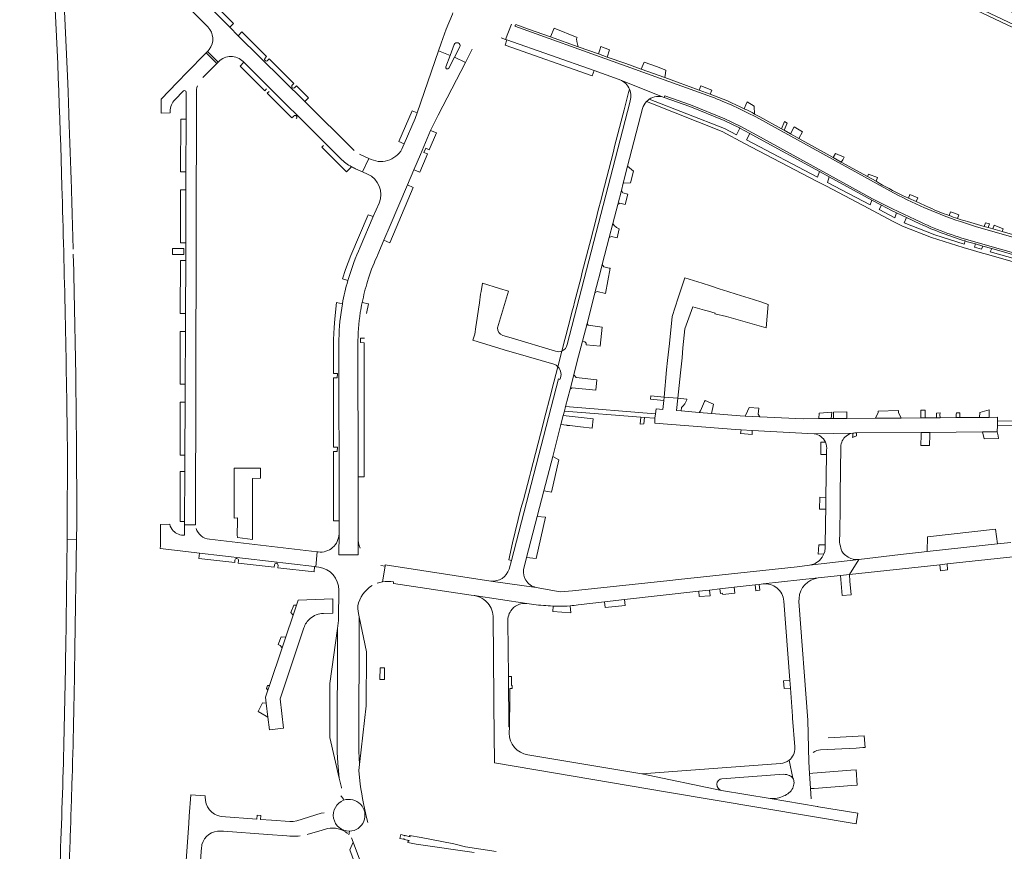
# Model space of a CAD drawing. Header units: metres. Extents: x 166325 to 190320, y 381923 to 404576.
# Tile 374 of 656: x 176402 to 176731, y 385651 to 385929. Entities that reach past the tile are written whole.
import ezdxf

# ---------------------------------------------------------------- set-up
doc = ezdxf.new("R2010")
doc.units = ezdxf.units.M
for name, color, linetype, lineweight in [('B-WE-OG-WATER_BEEK-GV', 8, 'Continuous', 18), ('B-WE-VH-VERHARDING_ASFALT-GV', 8, 'Continuous', 18), ('B-WE-VH-VERHARDING_BETON-GV', 8, 'Continuous', 18), ('B-WE-VH-VERHARDING_BETONSTRAATSTEEN-GV', 8, 'Continuous', 18)]:
    doc.layers.add(name, color=color, linetype=linetype, lineweight=lineweight)

msp = doc.modelspace()

# ---------------------------------------------------------------- linework, layer by layer
at = {"layer": 'B-WE-OG-WATER_BEEK-GV', "flags": 128}
msp.add_lwpolyline([(176561.454, 385650.72), (176551.155, 385652.356), (176547.347, 385653.329), (176536.417, 385655.454), (176532.527, 385656.074), (176532.473, 385655.868), (176532.717, 385655.807), (176532.681, 385655.661), (176530.987, 385656.087), (176530.949, 385655.952), (176530.821, 385655.988), (176530.858, 385656.119), (176529.63, 385656.428), (176529.315, 385655.14), (176530.522, 385654.839), (176530.561, 385654.987), (176530.699, 385654.952), (176530.661, 385654.805), (176532.352, 385654.384), (176532.323, 385654.229), (176532.06, 385654.295), (176531.924, 385653.774), (176534.758, 385653.191), (176554.06, 385650.431)], dxfattribs=at)
at = {"layer": 'B-WE-VH-VERHARDING_ASFALT-GV', "flags": 128}
for points in [[(176418.606, 385897.45), (176418.39, 385904.539), (176418.253, 385907.535), (176416.492, 385946.133), (176416.416, 385947.351), (176416.299, 385949.236), (176414.181, 385983.408), (176414.085, 385984.631), (176411.342, 386019.587), (176407.867, 386056.152), (176402.212, 386105.901)], [(176566.615, 385927.321), (176564.626, 385922.215), (176565.046, 385922.067), (176594.172, 385911.796), (176602.27, 385908.94)], [(176633.455, 385903.03), (176567.717, 385926.583), (176567.79, 385926.79)], [(176544.589, 385913.068), (176546.043, 385916.835), (176542.155, 385918.404), (176535.078, 385897.718), (176534.4, 385895.735), (176530.751, 385887.266), (176530.313, 385886.249)], [(176533.957, 385878.633), (176536.116, 385883.699), (176539.533, 385891.717), (176539.73, 385892.18), (176542.119, 385896.839), (176551.179, 385914.506), (176547.477, 385916.237), (176545.597, 385912.613)], [(176602.838, 385908.714), (176617.65, 385902.82), (176617.851, 385903.385), (176626.394, 385900.348), (176637.871, 385895.617), (176643.043, 385893.154), (176648.566, 385890.223), (176687.262, 385868.953), (176693.9, 385865.563), (176703.338, 385861.092)], [(176519.714, 385882.075), (176518.871, 385882.446), (176516.787, 385877.937), (176518.468, 385877.192)], [(176521.519, 385849.448), (176521.897, 385850.336), (176523.92, 385855.083), (176526.019, 385860.008), (176531.8, 385873.574), (176533.957, 385878.633)], [(176522.3, 385867.484), (176520.381, 385862.976), (176516.019, 385852.727)], [(176752.055, 385850.996), (176722.033, 385859.601), (176716.622, 385861.286)], [(176508.92, 385821.93), (176508.929, 385761.24), (176508.929, 385756.914), (176508.863, 385749.902), (176515.279, 385749.902), (176515.29, 385755.784), (176515.281, 385771.614), (176515.279, 385775.978), (176515.255, 385820.19)], [(176421.02, 385803.86), (176421.009, 385804.708), (176420.998, 385805.556)], [(176418.161, 385786.415), (176418.128, 385756.551), (176418.126, 385755.177), (176421.174, 385755.03), (176421.28, 385760.307)], [(176515.29, 385755.784), (176515.279, 385749.902), (176508.863, 385749.902), (176508.929, 385756.914)], [(176420.648, 385718.448), (176421.174, 385755.03), (176418.126, 385755.177), (176417.593, 385718.559)], [(176501.995, 385750.869), (176501.678, 385750.907), (176501.216, 385745.914), (176502.181, 385745.8)], [(176523.47, 385740.915), (176524.31, 385746.12), (176522.918, 385746.409)], [(176508.82, 385738.154), (176508.807, 385728.66), (176508.744, 385727.968), (176508.391, 385725.349), (176508.366, 385683.992), (176508.53, 385680.232), (176508.995, 385675.322), (176509.717, 385672.16), (176509.75, 385671.89)], [(176516.044, 385673.275), (176515.574, 385677.785), (176515.807, 385679.834), (176515.546, 385684.329), (176515.625, 385729.162), (176515.39, 385730.275), (176515.25, 385731.859), (176515.24, 385732.82)], [(176419.303, 385661.366), (176419.307, 385661.478), (176419.311, 385661.591), (176419.328, 385662.128), (176419.339, 385662.438), (176419.343, 385662.552), (176419.347, 385662.666), (176419.522, 385668.013), (176419.688, 385673.362), (176419.749, 385675.445)], [(176509.563, 385669.328), (176510.293, 385668.427), (176510.477, 385667.873)], [(176513.07, 385655.32), (176513.614, 385653.874), (176517.11, 385644.581), (176518.463, 385640.984), (176523.04, 385628.818), (176523.686, 385627.102), (176527.24, 385617.655), (176527.897, 385615.907), (176532.476, 385603.735), (176533.136, 385601.982), (176536.85, 385592.11), (176537.705, 385589.601), (176539.898, 385583.162), (176546.061, 385565.07), (176550.466, 385552.139)]]:
    msp.add_lwpolyline(points, dxfattribs=at)
at = {"layer": 'B-WE-VH-VERHARDING_ASFALT-GV'}
for points in [[(176413.437, 385945.94, -0.00555), (176416.342, 385872.975)], [(176602.27, 385908.94, -0.0206583), (176602.838, 385908.714)], [(176419.478, 385873.076, 0.0017209), (176418.606, 385897.45)], [(176530.313, 385886.249, -0.4165766), (176519.714, 385882.075)], [(176518.468, 385877.192, -0.4093306), (176522.3, 385867.484)], [(176416.342, 385872.975, -0.0039392), (176418.161, 385786.415)], [(176420.092, 385852.092, 0.0014284), (176419.478, 385873.076)], [(176516.019, 385852.727, 0.0342012), (176512.109, 385842.337)], [(176420.998, 385805.556, 0.0031407), (176420.135, 385850.446)], [(176518.45, 385841.329, -0.0406823), (176521.519, 385849.448)], [(176511.884, 385841.579, 0.0265766), (176510.079, 385833.874)], [(176516.67, 385834.245, -0.0188601), (176518.45, 385841.329)], [(176510.079, 385833.874, 0.0402658), (176508.92, 385821.93)], [(176516.03, 385830.958, -0.0084926), (176516.67, 385834.245)], [(176421.28, 385760.307, 0.0030765), (176421.02, 385803.86)], [(176508.929, 385756.914, -0.4438737), (176501.995, 385750.869)], [(176515.997, 385752.174, -0.0917512), (176515.29, 385755.784)], [(176502.181, 385745.8, -0.3815829), (176508.82, 385738.154)], [(176515.24, 385732.82, -0.2164972), (176520.059, 385739.669)], [(176521.652, 385740.426, -0.0469116), (176523.47, 385740.915)], [(176417.593, 385718.559, -0.006926), (176415.295, 385636.834)], [(176419.749, 385675.445, 0.0040236), (176420.648, 385718.448)], [(176518.547, 385660.496, -0.032395), (176516.044, 385673.275)], [(176510.477, 385667.873, -1.1770935), (176512.426, 385657.552)], [(176418.524, 385640.994, 0.0017898), (176419.303, 385661.366)]]:
    msp.add_lwpolyline(points, format="xyb", dxfattribs=at)
at = {"layer": 'B-WE-VH-VERHARDING_BETON-GV', "flags": 128}
for points in [[(176457.052, 385852.288), (176453.521, 385852.327), (176453.243, 385852.33), (176453.239, 385850.315), (176453.544, 385850.313), (176457.024, 385850.294)], [(176524.171, 385712.139), (176522.639, 385712.161), (176522.623, 385708.253), (176523.399, 385708.251), (176524.143, 385708.249)]]:
    msp.add_lwpolyline(points, close=True, dxfattribs=at)
at = {"layer": 'B-WE-VH-VERHARDING_BETONSTRAATSTEEN-GV', "flags": 128}
for points in [[(176645.32, 385968.27), (176661.973, 385960.384), (176774.264, 385907.207), (176774.714, 385908.072), (176750.889, 385919.352), (176645.664, 385969.173)], [(176645.664, 385969.173), (176750.889, 385919.352), (176774.714, 385908.072), (176776.297, 385911.118), (176767.211, 385915.453), (176735.98, 385930.276), (176722.435, 385936.675), (176690.485, 385951.809)], [(176454.081, 385945.631), (176454.742, 385946.265), (176450.794, 385950.305), (176449.477, 385949.03), (176468.958, 385929.701), (176472.437, 385926.25), (176473.712, 385927.545), (176464.739, 385936.489), (176464.045, 385935.804)], [(176475.252, 385923.456), (176472.437, 385926.25), (176468.958, 385929.701), (176449.477, 385949.03), (176449.155, 385949.35)], [(176445.448, 385946.051), (176465.092, 385926.387)], [(176546.995, 385931.053), (176546.838, 385930.691), (176544.77, 385925.65), (176543.03, 385920.96), (176542.155, 385918.404), (176546.043, 385916.835), (176547.451, 385920.481)], [(176563.09, 385922.757), (176564.626, 385922.215), (176566.615, 385927.321)], [(176632.952, 385903.904), (176629.275, 385905.26), (176617.8, 385909.49), (176609.884, 385912.297), (176604.737, 385914.116), (176598.547, 385916.309), (176595.651, 385917.335), (176588.811, 385919.758), (176579.59, 385923.025), (176572.249, 385925.625), (176567.974, 385927.16), (176567.79, 385926.79), (176567.717, 385926.583), (176633.455, 385903.03)], [(176484.1, 385915.814), (176484.732, 385916.524), (176476.505, 385924.759), (176475.252, 385923.456), (176497.478, 385901.403), (176498.746, 385902.679), (176494.707, 385906.667), (176494.088, 385906.034)], [(176513.978, 385885.032), (176497.478, 385901.403), (176475.252, 385923.456)], [(176547.451, 385920.481), (176546.043, 385916.835), (176544.589, 385913.068)], [(176463.439, 385909.449), (176468.088, 385914.134), (176464.502, 385917.765), (176457.986, 385911.011), (176457.763, 385910.78), (176455.453, 385908.387), (176454.864, 385907.775), (176449.523, 385902.24), (176449.519, 385899.669), (176449.515, 385897.593), (176452.498, 385897.612), (176452.499, 385898.093)], [(176465.536, 385918.878), (176465.155, 385918.442), (176464.933, 385918.212), (176468.528, 385914.577), (176468.724, 385914.775)], [(176545.597, 385912.613), (176547.477, 385916.237), (176549.3, 385919.75)], [(176549.3, 385919.75), (176547.477, 385916.237), (176551.179, 385914.506), (176553.44, 385918.915)], [(176477.132, 385914.56), (176475.872, 385913.298), (176484.118, 385905.067), (176484.691, 385905.665)], [(176476.888, 385914.803), (176477.132, 385914.56), (176509.514, 385882.338)], [(176509.514, 385882.338), (176477.132, 385914.56)], [(176493.193, 385906.806), (176493.876, 385907.472), (176485.587, 385915.696), (176484.919, 385915.027)], [(176617.65, 385902.82), (176602.838, 385908.714)], [(176454.149, 385902.151), (176456.85, 385904.93)], [(176457.83, 385904.52), (176457.813, 385895.574), (176457.781, 385877.89), (176457.777, 385875.88), (176457.773, 385873.86), (176457.77, 385871.908), (176457.745, 385854.258), (176457.742, 385852.28), (176457.74, 385850.29), (176457.733, 385848.333), (176457.667, 385830.595), (176457.66, 385828.63), (176457.65, 385826.59), (176457.64, 385824.578), (176457.554, 385806.956), (176457.544, 385804.911), (176457.535, 385802.911), (176457.525, 385800.904), (176457.44, 385783.269), (176457.432, 385781.723), (176457.422, 385779.723), (176457.412, 385777.731), (176457.331, 385761.062), (176457.325, 385759.96), (176460.93, 385759.947), (176461.28, 385904.2)], [(176485.55, 385904.827), (176484.97, 385904.252), (176493.202, 385896.025), (176493.794, 385896.603)], [(176606.023, 385905.521), (176605.701, 385904.419), (176604.206, 385898.616), (176603.788, 385896.994), (176601.059, 385886.404), (176600.633, 385884.751), (176596.876, 385870.168), (176596.497, 385868.695), (176595.575, 385865.117), (176594.835, 385862.244), (176593.064, 385855.37), (176592.627, 385853.675), (176590.235, 385844.392), (176589.82, 385842.778), (176587.663, 385834.409), (176587.267, 385832.872), (176586.982, 385831.764), (176585.528, 385826.121), (176584.756, 385823.123), (176584.446, 385821.921), (176583.447, 385818.045)], [(176606.109, 385901.142), (176585.192, 385820.208)], [(176611.708, 385901.423), (176612.142, 385901.829), (176612.616, 385902.186)], [(176645.084, 385888.606), (176646.227, 385890.785), (176642.906, 385892.547), (176641.755, 385890.353), (176637.731, 385892.464), (176612.616, 385902.186), (176612.142, 385901.829), (176611.708, 385901.423), (176613.14, 385900.855), (176636.936, 385891.421), (176644.483, 385887.46), (176668.477, 385874.868), (176671.802, 385873.123), (176686.06, 385865.641), (176688.944, 385864.127), (176694.178, 385861.38), (176697.269, 385859.758), (176706.974, 385855.945), (176717.542, 385852.631), (176720.957, 385851.645), (176723.175, 385851.005), (176726.142, 385850.149), (176737.352, 385846.914)], [(176703.338, 385861.092), (176693.9, 385865.563), (176687.262, 385868.953), (176648.566, 385890.223), (176643.043, 385893.154), (176637.871, 385895.617), (176626.394, 385900.348), (176617.851, 385903.385), (176617.65, 385902.82)], [(176617.65, 385902.82), (176626.179, 385899.788), (176637.628, 385895.068), (176642.773, 385892.618), (176642.906, 385892.547), (176646.227, 385890.785), (176648.281, 385889.695), (176669.515, 385878.023), (176672.779, 385876.229), (176686.981, 385868.423), (176690.213, 385866.773), (176693.635, 385865.025), (176695.283, 385864.244), (176698.58, 385862.682), (176703.081, 385860.55)], [(176647.698, 385899.863), (176645.321, 385901.367), (176644.886, 385900.306), (176644.369, 385899.045)], [(176591.813, 385827.237), (176593.169, 385832.488), (176594.472, 385837.536), (176595.543, 385841.685), (176595.839, 385842.832), (176596.908, 385846.974), (176599.235, 385855.987), (176600.452, 385860.7), (176602.095, 385867.064), (176603.301, 385871.733), (176603.939, 385874.206), (176605.382, 385879.796), (176610.364, 385899.093)], [(176647.831, 385897.272), (176647.698, 385899.863)], [(176648.192, 385896.297), (176693.049, 385871.55)], [(176688.401, 385874.779), (176685.529, 385876.373), (176676.788, 385881.223), (176674.042, 385882.746), (176662.607, 385889.091), (176659.831, 385890.631), (176657.679, 385891.825), (176656.777, 385892.326), (176649.532, 385896.346)], [(176718.173, 385854.843), (176717.867, 385853.713), (176708.059, 385856.89), (176697.808, 385860.946), (176698.58, 385862.682), (176695.283, 385864.244), (176694.65, 385862.603), (176689.507, 385865.301), (176690.213, 385866.773), (176686.981, 385868.423), (176686.474, 385866.892), (176672.198, 385874.382), (176672.779, 385876.229), (176669.515, 385878.023), (176668.888, 385876.118), (176645.084, 385888.606)], [(176503.722, 385886.739), (176503.139, 385886.133), (176511.388, 385877.949), (176513.118, 385879.632)], [(176514.388, 385879.001), (176516.787, 385877.937), (176518.871, 385882.446), (176515.785, 385883.801)], [(176706.202, 385866), (176701.833, 385867.973), (176699.235, 385869.146), (176697.294, 385870.023)], [(176716.114, 385863.594), (176714.646, 385864.111), (176713.25, 385864.603), (176712.81, 385863.327)], [(176516.019, 385852.727), (176520.381, 385862.976), (176518.635, 385863.625), (176512.843, 385849.98), (176511.059, 385845.305), (176510.106, 385842.165), (176511.884, 385841.579)], [(176715.653, 385862.337), (176716.114, 385863.594)], [(176730.593, 385857.949), (176727.446, 385858.856), (176725.846, 385859.317), (176724.511, 385859.702), (176719.007, 385861.288)], [(176751.293, 385851.957), (176750.869, 385852.087), (176750.446, 385852.217), (176749.643, 385852.455), (176748.839, 385852.691), (176745.154, 385853.753), (176730.593, 385857.949)], [(176757.469, 385843.999), (176748.07, 385846.974), (176721.799, 385854.423)], [(176778.169, 385831.357), (176766.809, 385838.921), (176766.567, 385838.338), (176755.182, 385843.058), (176740.998, 385847.108), (176741.356, 385848.254), (176737.958, 385849.218), (176737.654, 385848.063), (176726.6, 385851.219), (176727.066, 385852.306), (176724.089, 385853.15), (176723.628, 385852.068), (176721.293, 385852.735), (176721.635, 385853.846)], [(176721.635, 385853.846), (176724.089, 385853.15), (176727.066, 385852.306), (176737.958, 385849.218), (176741.356, 385848.254), (176747.889, 385846.402), (176757.288, 385843.427)], [(176565.533, 385838.031), (176562.566, 385838.966), (176556.84, 385840.77), (176556.42, 385837.97), (176556.27, 385837.07), (176555.85, 385834.11), (176555.53, 385831.99), (176555.077, 385828.975), (176554.65, 385826.13), (176554.277, 385823.665), (176553.62, 385821.62), (176564.137, 385818.471), (176572.316, 385816.111), (176580.741, 385813.66), (176581.462, 385813.305), (176582.087, 385812.801), (176583.447, 385818.045)], [(176561.92, 385825.809), (176565.533, 385838.031)], [(176510.079, 385833.874), (176508.135, 385834.227), (176507.511, 385828.852), (176507.258, 385825.864), (176507.106, 385821.891), (176507.059, 385810.544), (176508.392, 385810.568), (176508.354, 385809.077), (176507.077, 385809.082), (176507.057, 385785.929), (176508.392, 385785.927), (176508.356, 385784.444), (176507.091, 385784.439), (176507.055, 385761.296), (176508.929, 385761.24), (176508.92, 385821.93)], [(176518.143, 385830.601), (176518.754, 385833.856), (176516.67, 385834.245)], [(176570.568, 385744.947), (176571.618, 385749.013), (176575.17, 385762.771), (176577.383, 385771.272), (176580.345, 385782.816), (176583.086, 385793.432), (176583.869, 385796.467), (176584.243, 385797.916), (176584.64, 385799.453), (176586.148, 385805.294), (176587.372, 385810.034), (176588.578, 385814.708), (176590.292, 385821.344), (176591.813, 385827.237)], [(176596.904, 385826.069), (176592.216, 385826.697), (176591.813, 385827.237), (176590.292, 385821.344), (176591.125, 385821.107)], [(176591.523, 385820.124), (176596.258, 385819.657), (176596.904, 385826.069)], [(176515.255, 385820.19), (176515.279, 385775.978), (176517.332, 385775.972), (176517.346, 385781.312), (176517.336, 385782.84), (176517.353, 385794.468), (176517.36, 385795.972), (176517.382, 385807.665), (176517.342, 385809.13), (176517.354, 385820.8), (176516.059, 385820.915), (176516.116, 385822.327), (176517.446, 385822.331)], [(176581.331, 385817.979), (176566.471, 385822.42), (176563.66, 385823.26)], [(176583.447, 385818.045), (176582.087, 385812.801)], [(176582.087, 385812.801), (176580.081, 385805.052), (176579.836, 385804.106), (176577.525, 385795.183), (176577.028, 385793.263), (176573.026, 385777.807), (176572.565, 385776.026), (176570.561, 385768.284), (176570.64, 385768.26), (176569.75, 385765.37), (176566.923, 385753.882), (176565.709, 385748.259), (176566.623, 385748.009), (176582.258, 385808.71), (176582.755, 385808.565)], [(176582.755, 385808.565), (176582.258, 385808.71), (176566.623, 385748.009), (176565.783, 385745.119)], [(176726.166, 385795.867), (176723.013, 385795.844), (176716.413, 385795.794), (176715.207, 385795.785), (176709.794, 385795.744), (176708.576, 385795.735), (176704.834, 385795.707), (176703.434, 385795.696), (176696.784, 385795.646), (176688.284, 385795.582), (176678.684, 385795.509), (176674.235, 385795.475), (176673.397, 385795.469), (176669.256, 385795.437), (176664.046, 385795.398), (176649.528, 385796.09), (176644.666, 385796.322), (176642.971, 385796.403), (176633.451, 385797.197), (176629.301, 385797.543), (176623.334, 385798.041), (176621.675, 385798.179), (176622.195, 385802.257), (176617.549, 385802.664), (176617.44, 385801.474), (176617.188, 385798.554), (176614.899, 385798.745), (176614.66, 385797.072), (176614.539, 385795.571), (176614.485, 385793.98), (176641.413, 385791.804), (176643.283, 385791.702), (176647.064, 385791.495), (176667.79, 385790.361), (176680.62, 385790.599)], [(176625.213, 385801.993), (176622.195, 385802.257), (176621.675, 385798.179), (176623.334, 385798.041), (176623.429, 385799.224)], [(176625.153, 385801.769), (176625.184, 385801.881), (176625.213, 385801.993)], [(176681.312, 385790.655), (176681.896, 385790.659), (176703.518, 385790.807), (176706.413, 385790.827), (176723.984, 385791.031), (176728.951, 385791.089), (176728.978, 385793.185), (176728.998, 385794.711), (176729.014, 385795.889), (176726.166, 385795.867)], [(176680.62, 385790.599), (176667.79, 385790.361)], [(176680.62, 385790.599), (176680.605, 385789.653), (176680.596, 385789.156), (176681.857, 385789.653), (176681.896, 385790.659)], [(176681.896, 385790.659), (176681.312, 385790.655)], [(176671.499, 385787.627), (176669.991, 385787.603), (176669.915, 385783.491), (176671.873, 385783.413), (176671.894, 385784.882)], [(176676.46, 385770.222), (176676.476, 385771.418), (176676.547, 385776.884), (176676.563, 385778.106), (176676.666, 385786.039)], [(176671.894, 385784.882), (176671.873, 385783.413), (176671.666, 385769.124), (176671.608, 385765.165), (176671.548, 385761.027), (176671.534, 385760.028), (176671.436, 385753.272), (176671.421, 385752.249), (176671.261, 385751.078), (176670.963, 385750.236), (176670.886, 385750.019), (176670.367, 385749.096), (176669.464, 385748.046), (176668.015, 385747.014)], [(176676.251, 385754.177), (176676.296, 385757.606), (176676.309, 385758.664), (176676.388, 385764.668), (176676.401, 385765.689), (176676.46, 385770.222)], [(176452.364, 385760.14), (176449.278, 385760.115), (176449.27, 385755.5), (176449.226, 385752.971), (176449.21, 385752.04), (176457.751, 385751.034), (176462.307, 385750.497), (176500.753, 385745.968), (176501.216, 385745.914), (176501.678, 385750.907), (176465.62, 385755.19)], [(176460.93, 385759.947), (176457.325, 385759.96), (176457.308, 385756.46)], [(176733.477, 385754.057), (176728.964, 385753.563), (176705.51, 385750.993), (176702.63, 385750.678), (176696.576, 385750.016), (176682.625, 385748.376), (176679.534, 385743.32), (176709.784, 385746.623), (176712.176, 385746.884), (176742.448, 385750.189)], [(176462.307, 385750.497), (176462.099, 385748.735), (176474.066, 385747.323), (176474.142, 385748.178)], [(176488.566, 385746.472), (176488.451, 385745.617), (176500.61, 385744.246), (176500.753, 385745.968), (176462.307, 385750.497)], [(176679.122, 385749.136), (176677.863, 385750.038)], [(176475.356, 385748.03), (176475.245, 385747.166), (176487.297, 385745.774), (176487.371, 385746.593)], [(176641.051, 385739.101), (176648.037, 385739.89), (176649.403, 385740.045), (176650.712, 385740.193), (176669.075, 385742.179), (176676.525, 385742.992), (176679.534, 385743.32), (176682.625, 385748.376), (176666.165, 385746.501), (176662.061, 385745.866), (176622.359, 385741.645), (176619.516, 385741.343), (176586.986, 385737.884), (176582.876, 385737.583), (176574.836, 385739.048), (176559.689, 385741.139), (176524.37, 385746.54), (176524.31, 385746.12), (176523.47, 385740.915)], [(176666.165, 385746.501), (176682.625, 385748.376)], [(176527.134, 385740.871), (176527.09, 385740.38), (176553.154, 385736.463), (176554.057, 385736.327), (176571.698, 385733.676), (176574, 385733.33)], [(176559.689, 385741.139), (176574.836, 385739.048)], [(176669.075, 385742.179), (176650.712, 385740.193)], [(176571.698, 385733.676), (176554.057, 385736.327)], [(176588.9, 385733.206), (176597.628, 385734.193), (176604.378, 385734.956), (176629.157, 385737.756), (176632.742, 385738.162), (176636.16, 385738.548), (176641.051, 385739.101)], [(176503.712, 385730.36), (176506.831, 385730.458), (176506.827, 385735.224), (176495.26, 385734.72), (176494.732, 385733.149), (176493.578, 385729.718), (176491.15, 385722.496), (176489.926, 385718.855), (176485.704, 385706.298), (176485.172, 385704.714), (176484.38, 385702.36), (176484.61, 385700.367), (176485.16, 385695.611), (176485.65, 385691.38), (176490.37, 385691.95), (176489.22, 385701.81), (176497.187, 385725.512)], [(176580.465, 385732.806), (176580.433, 385731.005), (176586.375, 385730.49), (176586.134, 385732.87)], [(176657.595, 385734.447), (176659.579, 385707.98), (176659.776, 385705.356), (176660.479, 385695.98), (176660.529, 385695.312), (176661.249, 385685.713), (176661.272, 385685.418)], [(176666.715, 385668.406), (176666.53, 385671.78), (176666.15, 385676.85), (176665.911, 385680.682), (176665.635, 385694.607), (176662.65, 385734.307), (176662.669, 385735.376)], [(176560.412, 385729.446), (176560.828, 385688.116), (176560.885, 385682.426), (176560.899, 385681.001), (176560.906, 385680.348), (176561.548, 385680.24), (176618.67, 385670.62), (176681.77, 385659.99), (176681.902, 385660.793), (176682.35, 385663.53), (176669.131, 385665.71)], [(176565.814, 385690.3), (176565.862, 385692.457), (176565.707, 385692.468), (176565.593, 385709.219), (176565.38, 385727.505)], [(176665.635, 385694.607), (176665.911, 385680.682)], [(176669.883, 385684.748), (176681.732, 385685.347), (176684.049, 385685.465), (176684.73, 385685.5), (176684.466, 385689.371)], [(176684.466, 385689.371), (176672.388, 385688.759)], [(176636.748, 385671.2), (176610.126, 385676.703), (176572.006, 385683.073)], [(176656.446, 385680.139), (176619.05, 385677.44), (176610.126, 385676.703), (176636.748, 385671.2)], [(176660.64, 385675.239), (176659.33, 385681.273)], [(176636.93, 385675.1), (176657.561, 385676.58)], [(176668.709, 385665.813), (176653.07, 385668.42), (176636.748, 385671.2)], [(176464.203, 385669.008), (176464.206, 385669.336), (176459.439, 385669.717), (176458.9, 385662.523), (176458.728, 385660.282), (176453.26, 385583.685), (176445.129, 385512.459), (176440.83, 385475.24), (176440.71, 385472.62), (176440.86, 385470.797)], [(176653.07, 385668.42), (176668.709, 385665.813)], [(176503.966, 385663.711), (176502.963, 385663.542), (176494.809, 385661.051), (176493.619, 385660.787), (176492.48, 385660.785), (176486.394, 385661.199), (176482.666, 385661.474), (176482.759, 385662.761), (176481.569, 385662.86), (176481.491, 385661.569), (176469.514, 385662.433)], [(176469.382, 385657.603), (176470.357, 385657.531), (176485.186, 385656.439), (176491.541, 385655.971), (176492.547, 385655.897), (176493.162, 385655.863)], [(176498.315, 385656.483), (176503.293, 385657.894), (176505.084, 385658.401)], [(176512.227, 385656.322), (176512.426, 385657.552)], [(176449.45, 385507.75), (176450.806, 385519.602), (176452.556, 385534.903), (176452.865, 385537.603), (176455.166, 385557.723), (176457.061, 385574.289), (176458.04, 385582.85), (176458.856, 385594.289), (176459.057, 385597.117), (176460.857, 385622.361), (176460.975, 385624.015), (176462.769, 385649.169), (176462.975, 385652.063)]]:
    msp.add_lwpolyline(points, dxfattribs=at)
at = {"layer": 'B-WE-VH-VERHARDING_BETONSTRAATSTEEN-GV'}
for points in [[(176465.092, 385926.387, -0.3792672), (176465.536, 385918.878)], [(176549.3, 385919.75, 0.9964543), (176547.451, 385920.481)], [(176468.724, 385914.775, -0.4145029), (176476.888, 385914.803)], [(176484.919, 385915.027, -0.7671417), (176484.1, 385915.814)], [(176544.589, 385913.068, 0.9510611), (176545.597, 385912.613)], [(176602.838, 385908.714, -0.1962999), (176606.023, 385905.521)], [(176456.85, 385904.93, -0.7097745), (176457.83, 385904.52)], [(176461.28, 385904.2, -0.1290946), (176461.68, 385906.709)], [(176494.088, 385906.034, -0.8224285), (176493.193, 385906.806)], [(176606.023, 385905.521, -0.1898281), (176606.109, 385901.142)], [(176644.369, 385899.045, 0.0268374), (176632.952, 385903.904)], [(176452.499, 385898.093, -0.1949955), (176454.149, 385902.151)], [(176610.364, 385899.093, -0.1215867), (176611.708, 385901.423)], [(176612.616, 385902.186, -0.2387915), (176617.65, 385902.82)], [(176633.455, 385903.03, -0.0277055), (176648.192, 385896.297)], [(176647.831, 385897.272, 0.0078192), (176644.369, 385899.045)], [(176649.532, 385896.346, 0.0025546), (176647.831, 385897.272)], [(176493.794, 385896.603, -0.43874), (176494.667, 385896.616)], [(176494.667, 385896.616, -0.4075168), (176494.652, 385895.789)], [(176513.118, 385879.632, -0.0700276), (176509.514, 385882.338)], [(176513.118, 385879.632, 0.023334), (176514.388, 385879.001)], [(176697.294, 385870.023, -0.0164604), (176688.401, 385874.779)], [(176693.049, 385871.55, 0.039698), (176716.622, 385861.286)], [(176712.81, 385863.327, -0.0177412), (176706.202, 385866)], [(176721.799, 385854.423, -0.0407098), (176703.338, 385861.092)], [(176715.653, 385862.337, -0.0078846), (176712.81, 385863.327)], [(176719.007, 385861.288, -0.0098117), (176715.653, 385862.337)], [(176703.081, 385860.55, 0.0333682), (176718.173, 385854.843)], [(176718.173, 385854.843, 0.0083497), (176721.635, 385853.846)], [(176511.884, 385841.579, -0.0036373), (176512.109, 385842.337)], [(176516.03, 385830.958, 0.0405736), (176515.255, 385820.19)], [(176563.66, 385823.26, -0.3224585), (176561.92, 385825.809)], [(176583.447, 385818.045, 0.2518115), (176585.192, 385820.208)], [(176591.125, 385821.107, -0.3904728), (176591.523, 385820.124)], [(176583.447, 385818.045, -0.1861961), (176581.331, 385817.979)], [(176582.087, 385812.801, -0.3243459), (176582.755, 385808.565)], [(176623.429, 385799.224, 0.1556795), (176625.153, 385801.769)], [(176667.79, 385790.361, -0.1249224), (176669.992, 385789.466)], [(176669.992, 385789.466, -0.1255326), (176671.499, 385787.627)], [(176676.666, 385786.039, -0.2226084), (176678.399, 385789.613)], [(176678.399, 385789.613, -0.132453), (176680.62, 385790.599)], [(176681.312, 385790.655, 0.0346888), (176680.62, 385790.599)], [(176671.894, 385784.882, 0.1460477), (176671.499, 385787.627)], [(176453.527, 385757.958, -0.1324404), (176452.364, 385760.14)], [(176457.308, 385756.46, -0.2252869), (176453.527, 385757.958)], [(176465.62, 385755.19, -0.3071622), (176461.152, 385758.75)], [(176676.888, 385751.501, -0.0661323), (176676.251, 385754.177)], [(176677.744, 385750.138, -0.142788), (176676.888, 385751.501)], [(176677.863, 385750.038, -0.0139896), (176677.744, 385750.138)], [(176682.625, 385748.376, -0.1547165), (176679.122, 385749.136)], [(176474.142, 385748.178, -0.9868155), (176475.356, 385748.03)], [(176487.371, 385746.593, -0.974815), (176488.566, 385746.472)], [(176668.015, 385747.014, -0.0671582), (176666.165, 385746.501)], [(176565.783, 385745.119, -0.3493708), (176559.689, 385741.139)], [(176571.364, 385741.455, -0.1655657), (176570.568, 385744.947)], [(176523.47, 385740.915, -0.0900591), (176527.134, 385740.871)], [(176574.836, 385739.048, -0.2036108), (176571.364, 385741.455)], [(176650.712, 385740.193, -0.1960102), (176655.247, 385738.87)], [(176662.669, 385735.376, -0.3595105), (176669.075, 385742.179)], [(176554.057, 385736.327, 0.0220315), (176554.564, 385736.232)], [(176554.564, 385736.232, -0.1034209), (176557.364, 385734.96)], [(176655.247, 385738.87, -0.2096564), (176657.595, 385734.447)], [(176557.364, 385734.96, -0.0369082), (176558.184, 385734.264)], [(176558.184, 385734.264, -0.1826751), (176560.412, 385729.446)], [(176566.757, 385731.709, -0.0675447), (176567.92, 385732.738)], [(176567.92, 385732.738, -0.1743429), (176571.698, 385733.676)], [(176574, 385733.33, 0.021061), (176580.465, 385732.806)], [(176580.465, 385732.806, 0.0072471), (176582.403, 385732.752)], [(176586.134, 385732.87, -0.0257301), (176582.403, 385732.752)], [(176586.134, 385732.87, 0.018786), (176588.9, 385733.206)], [(176499.278, 385728.628, -0.1722719), (176503.712, 385730.36)], [(176565.38, 385727.505, -0.2003741), (176566.757, 385731.709)], [(176497.187, 385725.512, -0.1342934), (176499.278, 385728.628)], [(176572.006, 385683.073, -0.3635929), (176565.814, 385690.3)], [(176661.272, 385685.418, -0.2317178), (176659.33, 385681.273)], [(176667.438, 385683.802, -0.1597989), (176669.883, 385684.748)], [(176659.33, 385681.273, -0.1530473), (176656.446, 385680.139)], [(176636.748, 385671.2, -0.8353841), (176636.93, 385675.1)], [(176657.561, 385676.58, -0.0843705), (176659.514, 385676.153)], [(176659.514, 385676.153, -0.1479695), (176660.64, 385675.239)], [(176660.998, 385673.79, -0.0818628), (176660.57, 385671.879)], [(176660.64, 385675.239, -0.1503103), (176660.998, 385673.79)], [(176660.57, 385671.879, -0.1600895), (176657.649, 385669.309)], [(176469.514, 385662.433, -0.3778323), (176464.203, 385669.008)], [(176510.477, 385667.873, 0.8406355), (176512.426, 385657.552)], [(176657.649, 385669.309, -0.105029), (176653.07, 385668.42)], [(176669.131, 385665.71, -0.0457679), (176668.709, 385665.813)], [(176463.14, 385653.096, -0.3643585), (176469.382, 385657.603)], [(176505.084, 385658.401, -0.2355607), (176511.783, 385656.733)], [(176493.162, 385655.863, 0.0416152), (176495.925, 385655.992)], [(176462.975, 385652.063, -0.0435341), (176463.14, 385653.096)]]:
    msp.add_lwpolyline(points, format="xyb", dxfattribs=at)
at = {"layer": 'B-WE-VH-VERHARDING_BETONSTRAATSTEEN-GV', "flags": 128}
for points in [[(176580.883, 385925.962), (176579.59, 385923.025), (176588.811, 385919.758), (176588.462, 385921.544), (176588.311, 385922.365), (176588.518, 385922.887)], [(176565.046, 385922.067), (176564.487, 385920.265), (176593.524, 385909.98), (176594.172, 385911.796)], [(176464.933, 385918.212), (176464.502, 385917.765), (176468.088, 385914.134), (176468.528, 385914.577)], [(176599.339, 385918.754), (176596.408, 385919.806), (176596.09, 385918.767), (176595.651, 385917.335), (176598.547, 385916.309)], [(176618.2, 385911.978), (176615.025, 385913.126), (176610.895, 385914.608), (176609.884, 385912.297), (176617.8, 385909.49), (176618.026, 385910.896)], [(176633.493, 385905.275), (176629.818, 385906.696), (176629.275, 385905.26), (176632.952, 385903.904)], [(176535.078, 385897.718), (176533.33, 385898.307), (176528.94, 385888.045), (176530.751, 385887.266), (176534.4, 385895.735)], [(176457.813, 385895.574), (176456.015, 385895.554), (176456.007, 385877.897), (176457.781, 385877.89)], [(176658.715, 385894.253), (176657.829, 385894.756), (176656.777, 385892.326), (176657.679, 385891.825)], [(176538.059, 385882.872), (176538.509, 385883.93), (176537.312, 385884.439), (176537.9, 385885.819), (176539.096, 385885.31), (176541.511, 385890.988), (176539.533, 385891.717), (176536.116, 385883.699), (176533.957, 385878.633), (176535.894, 385877.783)], [(176663.887, 385891.302), (176661.087, 385892.974), (176659.831, 385890.631), (176662.607, 385889.091)], [(176674.819, 385884.063), (176674.042, 385882.746), (176676.788, 385881.223), (176677.303, 385881.998), (176677.726, 385882.848)], [(176607.388, 385878.113), (176605.382, 385879.796), (176603.939, 385874.206), (176606.374, 385874.319)], [(176685.877, 385877.176), (176685.529, 385876.373), (176688.401, 385874.779), (176688.957, 385876.025)], [(176457.77, 385871.908), (176455.965, 385871.931), (176455.986, 385854.265), (176457.745, 385854.258)], [(176533.741, 385872.722), (176531.8, 385873.574), (176526.019, 385860.008), (176523.92, 385855.083), (176525.909, 385854.21), (176527.985, 385859.192)], [(176605.506, 385870.531), (176603.789, 385870.955), (176603.301, 385871.733), (176602.095, 385867.064), (176602.829, 385867.417), (176604.615, 385866.971)], [(176702.346, 385869.262), (176699.726, 385870.345), (176699.235, 385869.146), (176701.833, 385867.973)], [(176726.316, 385860.549), (176725.002, 385860.941), (176724.511, 385859.702), (176725.846, 385859.317)], [(176602.537, 385858.919), (176601.679, 385859.325), (176600.898, 385859.964), (176600.452, 385860.7), (176599.235, 385855.987), (176599.954, 385856.346), (176601.843, 385855.883)], [(176727.844, 385860.093), (176727.446, 385858.856), (176730.593, 385857.949), (176730.943, 385858.911)], [(176457.733, 385848.333), (176455.945, 385848.269), (176455.9, 385830.608), (176457.667, 385830.595)], [(176599.515, 385845.701), (176599.258, 385845.766), (176597.392, 385846.242), (176596.908, 385846.974), (176595.839, 385842.832), (176595.543, 385841.685), (176594.472, 385837.536), (176595.215, 385837.935), (176598.031, 385837.251)], [(176652.403, 385833.566), (176650.295, 385834.35), (176647.433, 385835.257), (176644.57, 385836.164), (176641.708, 385837.071), (176638.845, 385837.978), (176635.983, 385838.884), (176633.12, 385839.791), (176630.258, 385840.698), (176627.395, 385841.605), (176624.479, 385842.529), (176622.25, 385835.794), (176620.245, 385829.625), (176619.335, 385820.525), (176618.723, 385814.853), (176618.391, 385811.706), (176617.549, 385802.664), (176622.195, 385802.257), (176623.069, 385810.758), (176623.582, 385815.731), (176623.897, 385819.094), (176624.546, 385825.48), (176627.193, 385832.82), (176631.088, 385831.712), (176632.467, 385831.319), (176634.616, 385830.702), (176634.574, 385830.46), (176638.407, 385829.596), (176643.147, 385828.271), (176651.737, 385825.821)], [(176457.64, 385824.578), (176455.863, 385824.625), (176455.872, 385806.954), (176457.554, 385806.956)], [(176595.127, 385808.432), (176588.16, 385809.195), (176587.372, 385810.034), (176586.148, 385805.294), (176586.282, 385805.377), (176586.834, 385805.718), (176594.775, 385804.921)], [(176617.549, 385802.664), (176613.187, 385803.046), (176613, 385801.941), (176617.44, 385801.474)], [(176457.525, 385800.904), (176455.869, 385800.934), (176455.833, 385783.28), (176457.44, 385783.269)], [(176584.64, 385799.453), (176584.243, 385797.916), (176609.85, 385795.934), (176611.015, 385795.844), (176614.539, 385795.571), (176614.66, 385797.072), (176614.556, 385797.08)], [(176634.146, 385800.237), (176631.251, 385801.457), (176631.127, 385801.164), (176629.79, 385798.015), (176629.301, 385797.543), (176633.451, 385797.197), (176633.891, 385799.122)], [(176649.209, 385798.939), (176645.957, 385799.214), (176645.41, 385797.989), (176644.666, 385796.322), (176649.528, 385796.09), (176649.028, 385796.97)], [(176726.231, 385798.424), (176723.144, 385797.517), (176723.013, 385795.844), (176726.166, 385795.867)], [(176593.901, 385795.34), (176583.869, 385796.467), (176583.086, 385793.432), (176585.108, 385793.212), (176585.225, 385793.199), (176586.073, 385793.107), (176589.608, 385792.722), (176593.573, 385792.295)], [(176611.015, 385795.844), (176609.85, 385795.934), (176609.582, 385793.652), (176610.806, 385793.663)], [(176673.588, 385797.643), (176669.423, 385797.311), (176669.256, 385795.437), (176673.397, 385795.469)], [(176678.667, 385797.752), (176674.218, 385797.657), (176674.235, 385795.475), (176678.684, 385795.509)], [(176695.965, 385798.124), (176689.116, 385797.977), (176689.12, 385797.488), (176688.284, 385795.582), (176696.784, 385795.646), (176695.97, 385797.54)], [(176704.814, 385798.314), (176703.414, 385798.284), (176703.434, 385795.696), (176704.834, 385795.707)], [(176709.787, 385796.743), (176709.818, 385797.369), (176708.58, 385797.325), (176708.565, 385796.736), (176708.576, 385795.735), (176709.794, 385795.744)], [(176716.375, 385796.787), (176716.391, 385797.392), (176715.253, 385797.418), (176715.235, 385796.788), (176715.207, 385795.785), (176716.413, 385795.794)], [(176747.777, 385794.084), (176742.93, 385793.846), (176738.139, 385794.193), (176734.443, 385794.58), (176728.998, 385794.711), (176728.978, 385793.185), (176734.476, 385793.02), (176738.047, 385792.577), (176743.013, 385792.206), (176747.85, 385792.484)], [(176647.064, 385791.495), (176643.283, 385791.702), (176643.164, 385790.458), (176647.011, 385790.096)], [(176706.395, 385790.074), (176706.413, 385790.827), (176703.518, 385790.807), (176703.502, 385790.079), (176703.423, 385786.505), (176706.31, 385786.456)], [(176728.951, 385791.089), (176723.984, 385791.031), (176724.122, 385790.443), (176724.411, 385789.213), (176724.542, 385788.656), (176729.33, 385788.813), (176729.179, 385789.718)], [(176582.451, 385781.727), (176580.345, 385782.816), (176577.383, 385771.272), (176578.678, 385771.079), (176579.944, 385770.89)], [(176482.651, 385775.577), (176482.64, 385778.85), (176473.913, 385778.882), (176473.909, 385776.007), (176473.905, 385773.282), (176473.902, 385770.557), (176473.898, 385767.832), (176473.894, 385765.107), (176473.89, 385762.23), (176475.009, 385762.258), (176474.991, 385761.216), (176474.95, 385756.639), (176474.968, 385755.662), (176480, 385755.04), (176479.982, 385756.993), (176479.984, 385764.749), (176480.02, 385775.42)], [(176457.412, 385777.731), (176455.816, 385777.78), (176455.791, 385761.085), (176457.331, 385761.062)], [(176671.666, 385769.124), (176669.635, 385769.186), (176669.514, 385765.192), (176671.608, 385765.165)], [(176577.996, 385762.467), (176575.17, 385762.771), (176571.618, 385749.013), (176574.804, 385748.669)], [(176705.595, 385755.962), (176705.51, 385750.993), (176728.964, 385753.563), (176728.388, 385758.476)], [(176671.436, 385753.272), (176669.289, 385753.278), (176669.103, 385750.196), (176670.963, 385750.236), (176671.261, 385751.078), (176671.421, 385752.249)], [(176712.176, 385746.884), (176709.784, 385746.623), (176709.997, 385744.627), (176712.325, 385744.898)], [(176679.71, 385741.11), (176679.534, 385743.32), (176676.525, 385742.992), (176676.632, 385741.636), (176677.048, 385736.346), (176680.07, 385736.579)], [(176649.403, 385740.045), (176648.037, 385739.89), (176648.258, 385737.922), (176649.619, 385738.07)], [(176632.742, 385738.162), (176629.157, 385737.756), (176629.318, 385735.975), (176632.946, 385736.23)], [(176641.051, 385739.101), (176636.16, 385738.548), (176636.401, 385737.032), (176637.117, 385737.111), (176637.164, 385736.688), (176641.274, 385737.163)], [(176494.732, 385733.149), (176493.83, 385733.125), (176492.775, 385730.627), (176493.578, 385729.718)], [(176604.378, 385734.956), (176597.628, 385734.193), (176597.92, 385732.319), (176604.575, 385733.027)], [(176518.084, 385716.399), (176518.087, 385717.504), (176515.625, 385729.162), (176515.546, 385684.329), (176515.807, 385679.834), (176518.031, 385699.402), (176518.034, 385700.356)], [(176508.391, 385725.349), (176505.908, 385706.909), (176505.9, 385688.886), (176508.995, 385675.322), (176508.53, 385680.232), (176508.366, 385683.992)], [(176491.15, 385722.496), (176490.183, 385722.345), (176489.613, 385722.56), (176488.555, 385719.994), (176489.248, 385719.636), (176489.926, 385718.855)], [(176485.704, 385706.298), (176485.076, 385706.233), (176484.688, 385705.212), (176485.172, 385704.714)], [(176566.56, 385709.23), (176565.593, 385709.219), (176565.707, 385692.468), (176565.862, 385692.457), (176565.992, 385702.161), (176565.973, 385703.617), (176565.971, 385704.96), (176565.971, 385705.243), (176566.803, 385705.256), (176566.808, 385706.202), (176566.59, 385706.2)], [(176659.579, 385707.98), (176657.513, 385707.849), (176657.683, 385705.207), (176659.776, 385705.356)], [(176484.61, 385700.367), (176483.342, 385700.453), (176481.858, 385697.53), (176484.576, 385695.951), (176485.16, 385695.611)], [(176681.75, 385678.024), (176680.02, 385677.894), (176667.319, 385676.938), (176666.15, 385676.85), (176666.53, 385671.78), (176667.709, 385671.868), (176680.36, 385672.816), (176682.117, 385672.948)], [(176513.614, 385653.874), (176512.561, 385651.348), (176514.599, 385645.898), (176517.11, 385644.581)]]:
    msp.add_lwpolyline(points, close=True, dxfattribs=at)

doc.saveas('drawing.dxf')
